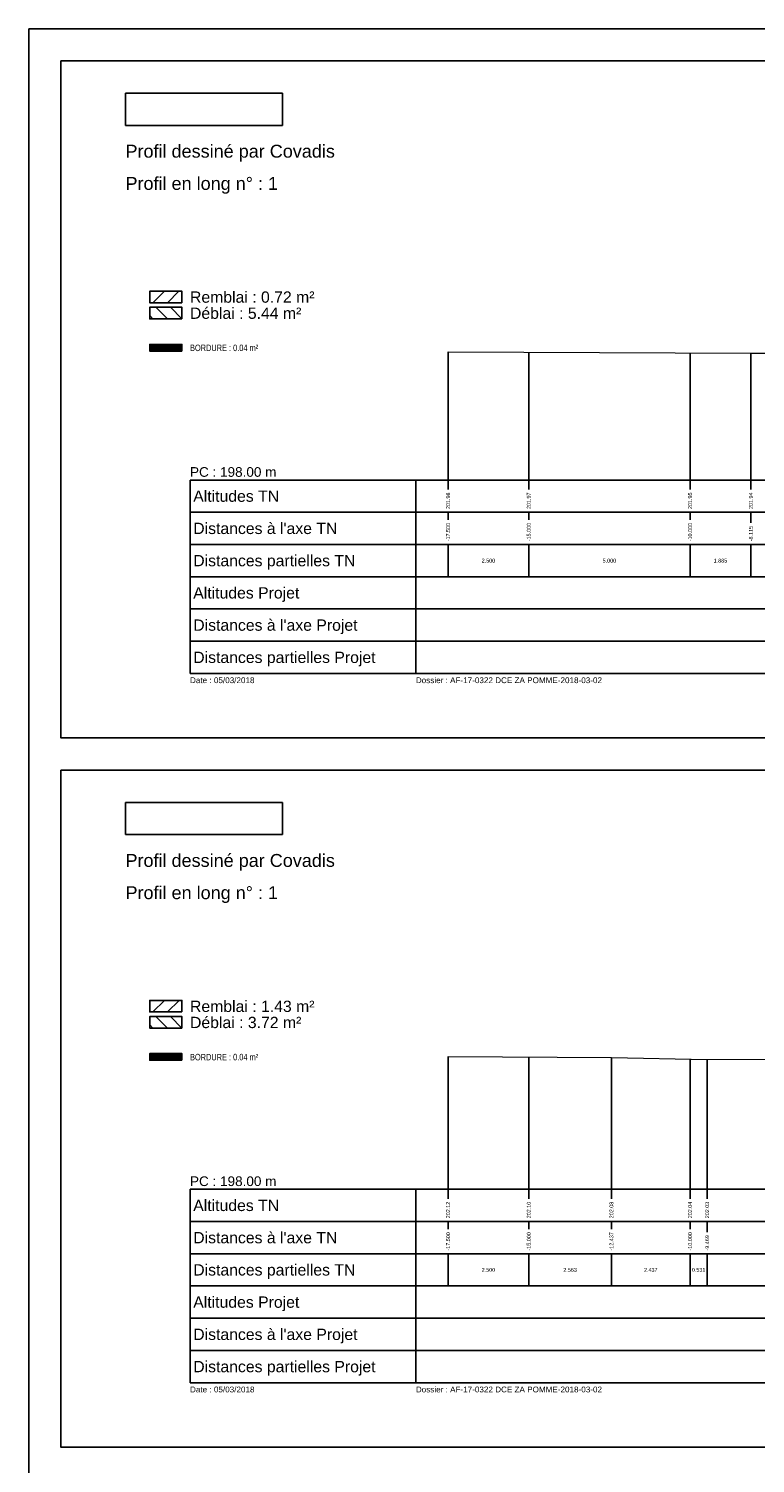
# Model space of a CAD drawing. Extents: x 1616800 to 1632437, y 2248456 to 2251974.
# Tile 375 of 399: x 1625259 to 1625484, y 2250229 to 2250674. Entities that reach past the tile are written whole.
import ezdxf
from ezdxf.enums import TextEntityAlignment as Align

# ---------------------------------------------------------------- set-up
doc = ezdxf.new("R2010")
doc.units = 0
doc.header["$LTSCALE"] = 2
for name, color, linetype in [('Covadis - Logo - Texte noir sur fond blanc', 7, 'CONTINUOUS'), ('X-PAP-PL_PT_1_Construction', 7, 'CONTINUOUS'), ('X-PAP-PL_PT_1_Hachures', 7, 'CONTINUOUS'), ('X-PAP-PL_PT_1_Logo', 7, 'CONTINUOUS'), ('X-PAP-PL_PT_1_MiseEnPage', 7, 'CONTINUOUS'), ('X-PAP-PL_PT_1_Rappel', 7, 'CONTINUOUS'), ('X-PAP-PL_PT_1_Textes', 7, 'CONTINUOUS'), ('X-PAP-PL_PT_1_TN', 7, 'CONTINUOUS')]:
    doc.layers.add(name, color=color, linetype=linetype)
doc.styles.add('Arial', font='ARIALN.TTF')
doc.styles.add('ARIAL-GRAS', font='arial.ttf')
picture_1 = doc.add_image_def('image1.jpg', size_in_pixel=(1430, 294))

# ---------------------------------------------------------------- blocks, each defined once
blk = doc.blocks.new('CovLogo')
at = {"layer": 'Covadis - Logo - Texte noir sur fond blanc'}
image = blk.add_image(picture_1, insert=(0, 0), size_in_units=(4.864, 1), dxfattribs=at)

msp = doc.modelspace()

# ---------------------------------------------------------------- hatches: boundary and pattern name
at = {"layer": 'X-PAP-PL_PT_1_Hachures'}
h = msp.add_hatch(dxfattribs=at)
h.set_pattern_fill('ANSI31', color=1, style=0)
h.set_pattern_definition([(45, (1625306.028, 2250589.071), (-2.2451, 2.2451), [])])
h.paths.add_polyline_path([(1625306.028, 2250589.0711), (1625306.028, 2250592.6451), (1625296.028, 2250592.6451), (1625296.028, 2250589.0711)])
h = msp.add_hatch(dxfattribs=at)
h.set_pattern_fill('ANSI31', color=6, angle=90, style=0)
h.set_pattern_definition([(135, (1625306.028, 2250584.071), (-2.2451, -2.2451), [])])
h.paths.add_polyline_path([(1625306.028, 2250584.0711), (1625306.028, 2250587.6499), (1625296.028, 2250587.6499), (1625296.028, 2250584.0711)])
h = msp.add_hatch(dxfattribs=at)
h.set_pattern_fill('_U', scale=0.2, angle=45.000009, style=0, pattern_type=0)
h.set_pattern_definition([(45, (1625306.028, 2250574.0711), (-0.1414214, 0.1414213), [])])
h.paths.add_polyline_path([(1625306.028, 2250574.0711), (1625306.028, 2250576.1407), (1625296.028, 2250576.1407), (1625296.028, 2250574.0711)])
h = msp.add_hatch(dxfattribs=at)
h.set_pattern_fill('ANSI31', color=1, style=0)
h.set_pattern_definition([(45, (1625306.028, 2250369.071), (-2.2451, 2.2451), [])])
h.paths.add_polyline_path([(1625306.028, 2250369.0711), (1625306.028, 2250372.6475), (1625296.028, 2250372.6475), (1625296.028, 2250369.0711)])
h = msp.add_hatch(dxfattribs=at)
h.set_pattern_fill('ANSI31', color=6, angle=90, style=0)
h.set_pattern_definition([(135, (1625306.028, 2250364.071), (-2.2451, -2.2451), [])])
h.paths.add_polyline_path([(1625306.028, 2250364.0711), (1625306.028, 2250367.6523), (1625296.028, 2250367.6523), (1625296.028, 2250364.0711)])
h = msp.add_hatch(dxfattribs=at)
h.set_pattern_fill('_U', scale=0.2, angle=45.000009, style=0, pattern_type=0)
h.set_pattern_definition([(45, (1625306.028, 2250354.0711), (-0.1414214, 0.1414213), [])])
h.paths.add_polyline_path([(1625306.028, 2250354.0711), (1625306.028, 2250356.1407), (1625296.028, 2250356.1407), (1625296.028, 2250354.0711)])

# ---------------------------------------------------------------- linework, layer by layer
at = {"layer": 'X-PAP-PL_PT_1_Construction'}
for p, q in [((1625308.528, 2250534.0711), (1625763.528, 2250534.0711)), ((1625308.528, 2250534.0711), (1625308.528, 2250474.0711)), ((1625378.528, 2250534.0711), (1625378.528, 2250474.0711)), ((1625763.528, 2250524.0711), (1625308.528, 2250524.0711)), ((1625763.528, 2250514.0711), (1625308.528, 2250514.0711)), ((1625763.528, 2250504.0711), (1625308.528, 2250504.0711)), ((1625763.528, 2250494.0711), (1625308.528, 2250494.0711)), ((1625763.528, 2250484.0711), (1625308.528, 2250484.0711)), ((1625308.528, 2250474.0711), (1625763.528, 2250474.0711)), ((1625308.528, 2250314.0711), (1625763.528, 2250314.0711)), ((1625308.528, 2250314.0711), (1625308.528, 2250254.0711)), ((1625378.528, 2250314.0711), (1625378.528, 2250254.0711)), ((1625763.528, 2250304.0711), (1625308.528, 2250304.0711)), ((1625763.528, 2250294.0711), (1625308.528, 2250294.0711)), ((1625763.528, 2250284.0711), (1625308.528, 2250284.0711)), ((1625763.528, 2250274.0711), (1625308.528, 2250274.0711)), ((1625763.528, 2250264.0711), (1625308.528, 2250264.0711)), ((1625308.528, 2250254.0711), (1625763.528, 2250254.0711))]:
    msp.add_line(p, q, dxfattribs=at)
at = {"layer": 'X-PAP-PL_PT_1_Construction', "color": 95}
for p, q in [((1625388.528, 2250531.1248), (1625388.528, 2250534.0711)), ((1625413.528, 2250531.1224), (1625413.528, 2250534.0711)), ((1625463.528, 2250531.1314), (1625463.528, 2250534.0711)), ((1625482.3744, 2250531.1175), (1625482.3744, 2250534.0711)), ((1625388.528, 2250521.6766), (1625388.528, 2250524.0711)), ((1625413.528, 2250521.6766), (1625413.528, 2250524.0711)), ((1625463.528, 2250521.6766), (1625463.528, 2250524.0711)), ((1625482.3744, 2250520.7573), (1625482.3744, 2250524.0711)), ((1625388.528, 2250504.0711), (1625388.528, 2250514.0711)), ((1625413.528, 2250504.0711), (1625413.528, 2250514.0711)), ((1625463.528, 2250504.0711), (1625463.528, 2250514.0711)), ((1625482.3744, 2250504.0711), (1625482.3744, 2250514.0711)), ((1625388.528, 2250311.1101), (1625388.528, 2250314.0711)), ((1625413.528, 2250311.1183), (1625413.528, 2250314.0711)), ((1625439.1573, 2250311.1248), (1625439.1573, 2250314.0711)), ((1625463.528, 2250311.1175), (1625463.528, 2250314.0711)), ((1625468.8339, 2250311.1224), (1625468.8339, 2250314.0711)), ((1625388.528, 2250301.6766), (1625388.528, 2250304.0711)), ((1625413.528, 2250301.6766), (1625413.528, 2250304.0711)), ((1625439.1573, 2250301.6806), (1625439.1573, 2250304.0711)), ((1625463.528, 2250301.6766), (1625463.528, 2250304.0711)), ((1625468.8339, 2250300.7508), (1625468.8339, 2250304.0711)), ((1625388.528, 2250284.0711), (1625388.528, 2250294.0711)), ((1625413.528, 2250284.0711), (1625413.528, 2250294.0711)), ((1625439.1573, 2250284.0711), (1625439.1573, 2250294.0711)), ((1625463.528, 2250284.0711), (1625463.528, 2250294.0711)), ((1625468.8339, 2250284.0711), (1625468.8339, 2250294.0711))]:
    msp.add_line(p, q, dxfattribs=at)
at = {"layer": 'X-PAP-PL_PT_1_Construction', "flags": 128}
for points in [[(1625268.528, 2250664.0711), (1625773.528, 2250664.0711), (1625773.528, 2250454.0711), (1625268.528, 2250454.0711)], [(1625268.528, 2250444.0711), (1625773.528, 2250444.0711), (1625773.528, 2250234.0711), (1625268.528, 2250234.0711)]]:
    msp.add_lwpolyline(points, close=True, dxfattribs=at)
for points in [[(1625306.028, 2250589.0711), (1625306.028, 2250592.6451), (1625296.028, 2250592.6451), (1625296.028, 2250589.0711), (1625306.028, 2250589.0711)], [(1625306.028, 2250584.0711), (1625306.028, 2250587.6499), (1625296.028, 2250587.6499), (1625296.028, 2250584.0711), (1625306.028, 2250584.0711)], [(1625306.028, 2250574.0711), (1625306.028, 2250576.1407), (1625296.028, 2250576.1407), (1625296.028, 2250574.0711), (1625306.028, 2250574.0711)], [(1625306.028, 2250369.0711), (1625306.028, 2250372.6475), (1625296.028, 2250372.6475), (1625296.028, 2250369.0711), (1625306.028, 2250369.0711)], [(1625306.028, 2250364.0711), (1625306.028, 2250367.6523), (1625296.028, 2250367.6523), (1625296.028, 2250364.0711), (1625306.028, 2250364.0711)], [(1625306.028, 2250354.0711), (1625306.028, 2250356.1407), (1625296.028, 2250356.1407), (1625296.028, 2250354.0711), (1625306.028, 2250354.0711)]]:
    msp.add_lwpolyline(points, dxfattribs=at)
at = {"layer": 'X-PAP-PL_PT_1_MiseEnPage', "flags": 128}
msp.add_lwpolyline([(1625258.528, 2250674.0711), (1626446.528, 2250674.0711), (1626446.528, 2249834.0711), (1625258.528, 2249834.0711)], close=True, dxfattribs=at)
at = {"layer": 'X-PAP-PL_PT_1_Rappel', "color": 95, "linetype": 'Continuous'}
for p, q in [((1625388.528, 2250534.0711), (1625388.528, 2250573.8351)), ((1625413.528, 2250534.0711), (1625413.528, 2250573.733)), ((1625463.528, 2250534.0711), (1625463.528, 2250573.5286)), ((1625482.3744, 2250534.0711), (1625482.3744, 2250573.4515)), ((1625388.528, 2250314.0711), (1625388.528, 2250355.2492)), ((1625413.528, 2250314.0711), (1625413.528, 2250355.0771)), ((1625439.1573, 2250314.0711), (1625439.1573, 2250354.9006)), ((1625463.528, 2250314.0711), (1625463.528, 2250354.4422)), ((1625468.8339, 2250314.0711), (1625468.8339, 2250354.3424))]:
    msp.add_line(p, q, dxfattribs=at)
at = {"layer": 'X-PAP-PL_PT_1_TN', "color": 95, "linetype": 'Continuous', "lineweight": 0, "flags": 128}
for points in [[(1625388.528, 2250573.8351), (1625482.3744, 2250573.4515), (1625490.556, 2250573.4725), (1625513.4921, 2250573.7159), (1625518.607, 2250573.6518), (1625519.8387, 2250573.7089), (1625563.528, 2250573.7786), (1625563.528, 2250573.7786), (1625650.4508, 2250573.9173), (1625662.976, 2250573.8711), (1625664.2448, 2250573.7243), (1625693.6295, 2250573.6175), (1625695.5776, 2250573.7852), (1625704.9914, 2250573.886), (1625753.528, 2250574.2048)], [(1625388.528, 2250355.2492), (1625439.1573, 2250354.9006), (1625468.8339, 2250354.3424), (1625554.2017, 2250354.6591), (1625563.528, 2250354.6706), (1625563.528, 2250354.6706), (1625563.9221, 2250354.6711), (1625670.8103, 2250354.2129), (1625678.7407, 2250354.3168), (1625710.5736, 2250354.575), (1625716.4888, 2250354.5864), (1625724.8314, 2250354.1047), (1625735.6085, 2250354.9681), (1625742.4422, 2250355.0492), (1625753.528, 2250355.1724)]]:
    msp.add_lwpolyline(points, dxfattribs=at)

# ---------------------------------------------------------------- block references
at = {"layer": 'X-PAP-PL_PT_1_Logo', "xscale": 10, "yscale": 10}
for p in [(1625288.528, 2250644.0711), (1625288.528, 2250424.0711)]:
    msp.add_blockref('CovLogo', p, dxfattribs=at)

# ---------------------------------------------------------------- texts
at = {"layer": 'X-PAP-PL_PT_1_Textes', "color": 7}
for s, height, style, p in [('Profil dessiné par Covadis', 4, 'ARIAL-GRAS', (1625288.528, 2250634.0711)), ('Profil en long n° : 1', 4, 'ARIAL-GRAS', (1625288.528, 2250624.0711)), ('Remblai : 0.72 m²', 3.5, 'ARIAL-GRAS', (1625308.528, 2250589.0711)), ('Déblai : 5.44 m²', 3.5, 'ARIAL-GRAS', (1625308.528, 2250584.0711)), ('BORDURE : 0.04 m²', 2, 'Arial', (1625308.528, 2250574.0711)), ('PC : 198.00 m', 3, 'ARIAL-GRAS', (1625308.528, 2250535.0711)), ('Date : 05/03/2018', 1.8, 'ARIAL-GRAS', (1625308.528, 2250471.0711)), ('Dossier : AF-17-0322 DCE ZA POMME-2018-03-02', 1.8, 'ARIAL-GRAS', (1625378.528, 2250471.0711)), ('Profil dessiné par Covadis', 4, 'ARIAL-GRAS', (1625288.528, 2250414.0711)), ('Profil en long n° : 1', 4, 'ARIAL-GRAS', (1625288.528, 2250404.0711)), ('Remblai : 1.43 m²', 3.5, 'ARIAL-GRAS', (1625308.528, 2250369.0711)), ('Déblai : 3.72 m²', 3.5, 'ARIAL-GRAS', (1625308.528, 2250364.0711)), ('BORDURE : 0.04 m²', 2, 'Arial', (1625308.528, 2250354.0711)), ('PC : 198.00 m', 3, 'ARIAL-GRAS', (1625308.528, 2250315.0711)), ('Date : 05/03/2018', 1.8, 'ARIAL-GRAS', (1625308.528, 2250251.0711)), ('Dossier : AF-17-0322 DCE ZA POMME-2018-03-02', 1.8, 'ARIAL-GRAS', (1625378.528, 2250251.0711))]:
    msp.add_text(s, height=height, dxfattribs=dict(at, style=style)).set_placement(p)
at = {"layer": 'X-PAP-PL_PT_1_Textes', "color": 95, "style": 'ARIAL-GRAS'}
for s, p in [('Altitudes TN', (1625309.528, 2250527.3211)), ("Distances à l'axe TN", (1625309.528, 2250517.3211)), ('Distances partielles TN', (1625309.528, 2250507.3211)), ('Altitudes TN', (1625309.528, 2250307.3211)), ("Distances à l'axe TN", (1625309.528, 2250297.3211)), ('Distances partielles TN', (1625309.528, 2250287.3211))]:
    msp.add_text(s, height=3.5, dxfattribs=at).set_placement(p)
at = {"layer": 'X-PAP-PL_PT_1_Textes', "color": 7, "style": 'ARIAL-GRAS'}
for s, p in [('201.98', (1625388.528, 2250525.0711)), ('201.97', (1625413.528, 2250525.0711)), ('201.95', (1625463.528, 2250525.0711)), ('201.94', (1625482.3744, 2250525.0711)), ('-17.500', (1625388.528, 2250515.0711)), ('-15.000', (1625413.528, 2250515.0711)), ('-10.000', (1625463.528, 2250515.0711)), ('-8.115', (1625482.3744, 2250515.0711)), ('202.12', (1625388.528, 2250305.0711)), ('202.10', (1625413.528, 2250305.0711)), ('202.08', (1625439.1573, 2250305.0711)), ('202.04', (1625463.528, 2250305.0711)), ('202.03', (1625468.8339, 2250305.0711)), ('-17.500', (1625388.528, 2250295.0711)), ('-15.000', (1625413.528, 2250295.0711)), ('-12.437', (1625439.1573, 2250295.0711)), ('-10.000', (1625463.528, 2250295.0711)), ('-9.469', (1625468.8339, 2250295.0711))]:
    msp.add_text(s, height=1.2, rotation=90, dxfattribs=at).set_placement(p, align=Align.MIDDLE_LEFT)
for s, p in [('2.500', (1625401.028, 2250509.0711)), ('5.000', (1625438.528, 2250509.0711)), ('1.885', (1625472.9512, 2250509.0711)), ('2.500', (1625401.028, 2250289.0711)), ('2.563', (1625426.3427, 2250289.0711)), ('2.437', (1625451.3427, 2250289.0711)), ('0.531', (1625466.181, 2250289.0711))]:
    msp.add_text(s, height=1.2, dxfattribs=at).set_placement(p, align=Align.MIDDLE_CENTER)
at = {"layer": 'X-PAP-PL_PT_1_Textes', "color": 1, "style": 'ARIAL-GRAS'}
for s, p in [('Altitudes Projet', (1625309.528, 2250497.3211)), ("Distances à l'axe Projet", (1625309.528, 2250487.3211)), ('Distances partielles Projet', (1625309.528, 2250477.3211)), ('Altitudes Projet', (1625309.528, 2250277.3211)), ("Distances à l'axe Projet", (1625309.528, 2250267.3211)), ('Distances partielles Projet', (1625309.528, 2250257.3211))]:
    msp.add_text(s, height=3.5, dxfattribs=at).set_placement(p)

doc.saveas('drawing.dxf')
